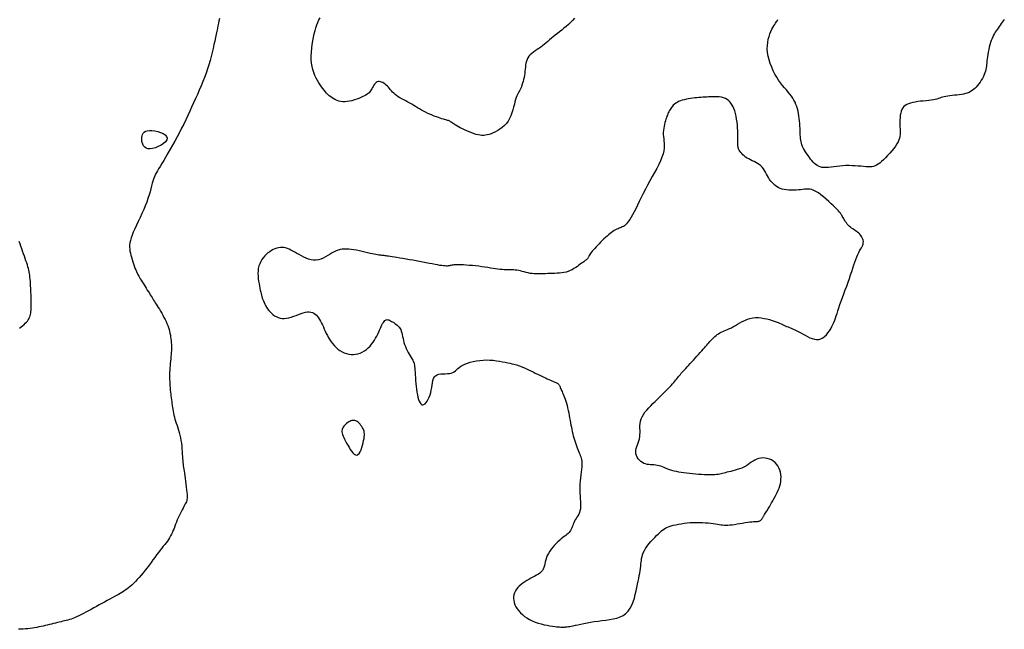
# Model space of a CAD drawing. Header units: millimetres. Extents: x 32690613 to 32693367, y 5343692 to 5344708.
# Tile 959 of 1009: x 32693165 to 32693195, y 5344569 to 5344587. Entities that reach past the tile are written whole.
import ezdxf

# ---------------------------------------------------------------- set-up
doc = ezdxf.new("R2010")
doc.units = ezdxf.units.MM
doc.header["$LTSCALE"] = 20
doc.layers.add('02-DGM_HL_491.00', color=62, linetype='Continuous')

msp = doc.modelspace()

# ---------------------------------------------------------------- linework, layer by layer
at = {"layer": '02-DGM_HL_491.00', "elevation": 491, "flags": 128}
for points in [[(32693171.102, 5344587.02), (32693171.088, 5344586.952), (32693171.073, 5344586.88), (32693171.057, 5344586.803), (32693171.04, 5344586.722), (32693171.022, 5344586.636), (32693171.003, 5344586.544), (32693170.982, 5344586.446), (32693170.961, 5344586.342), (32693170.937, 5344586.233), (32693170.912, 5344586.118), (32693170.884, 5344586), (32693170.854, 5344585.879), (32693170.821, 5344585.755), (32693170.784, 5344585.629), (32693170.744, 5344585.503), (32693170.7, 5344585.376), (32693170.653, 5344585.249), (32693170.603, 5344585.122), (32693170.55, 5344584.995), (32693170.496, 5344584.867), (32693170.44, 5344584.74), (32693170.383, 5344584.613), (32693170.325, 5344584.485), (32693170.268, 5344584.358), (32693170.21, 5344584.231), (32693170.151, 5344584.103), (32693170.091, 5344583.976), (32693170.031, 5344583.848), (32693169.968, 5344583.721), (32693169.904, 5344583.593), (32693169.837, 5344583.466), (32693169.768, 5344583.338), (32693169.697, 5344583.212), (32693169.627, 5344583.089), (32693169.558, 5344582.971), (32693169.492, 5344582.859), (32693169.429, 5344582.755), (32693169.372, 5344582.661), (32693169.321, 5344582.578), (32693169.278, 5344582.507), (32693169.241, 5344582.446), (32693169.21, 5344582.393), (32693169.184, 5344582.343), (32693169.162, 5344582.296), (32693169.142, 5344582.247), (32693169.123, 5344582.195), (32693169.105, 5344582.136), (32693169.086, 5344582.068), (32693169.066, 5344581.992), (32693169.044, 5344581.907), (32693169.019, 5344581.816), (32693168.99, 5344581.718), (32693168.958, 5344581.614), (32693168.921, 5344581.506), (32693168.878, 5344581.393), (32693168.83, 5344581.277), (32693168.777, 5344581.16), (32693168.722, 5344581.042), (32693168.667, 5344580.926), (32693168.613, 5344580.813), (32693168.563, 5344580.705), (32693168.517, 5344580.604), (32693168.479, 5344580.51), (32693168.449, 5344580.426), (32693168.428, 5344580.35), (32693168.414, 5344580.28), (32693168.406, 5344580.216), (32693168.405, 5344580.154), (32693168.409, 5344580.095), (32693168.417, 5344580.035), (32693168.428, 5344579.975), (32693168.443, 5344579.911), (32693168.46, 5344579.846), (32693168.479, 5344579.779), (32693168.499, 5344579.713), (32693168.521, 5344579.648), (32693168.543, 5344579.585), (32693168.566, 5344579.524), (32693168.589, 5344579.468), (32693168.611, 5344579.417), (32693168.633, 5344579.37), (32693168.656, 5344579.326), (32693168.678, 5344579.283), (32693168.702, 5344579.242), (32693168.727, 5344579.201), (32693168.753, 5344579.159), (32693168.78, 5344579.114), (32693168.81, 5344579.067), (32693168.841, 5344579.017), (32693168.873, 5344578.966), (32693168.905, 5344578.915), (32693168.937, 5344578.863), (32693168.969, 5344578.813), (32693168.999, 5344578.764), (32693169.028, 5344578.718), (32693169.054, 5344578.675), (32693169.08, 5344578.635), (32693169.104, 5344578.596), (32693169.128, 5344578.558), (32693169.152, 5344578.519), (32693169.178, 5344578.478), (32693169.204, 5344578.435), (32693169.233, 5344578.389), (32693169.265, 5344578.338), (32693169.299, 5344578.284), (32693169.334, 5344578.226), (32693169.369, 5344578.166), (32693169.404, 5344578.105), (32693169.438, 5344578.042), (32693169.471, 5344577.98), (32693169.5, 5344577.918), (32693169.527, 5344577.857), (32693169.55, 5344577.797), (32693169.571, 5344577.739), (32693169.589, 5344577.681), (32693169.604, 5344577.624), (32693169.617, 5344577.567), (32693169.629, 5344577.511), (32693169.638, 5344577.455), (32693169.646, 5344577.399), (32693169.652, 5344577.343), (32693169.656, 5344577.287), (32693169.659, 5344577.23), (32693169.661, 5344577.172), (32693169.661, 5344577.113), (32693169.659, 5344577.052), (32693169.656, 5344576.991), (32693169.651, 5344576.927), (32693169.646, 5344576.862), (32693169.639, 5344576.796), (32693169.633, 5344576.728), (32693169.626, 5344576.66), (32693169.619, 5344576.591), (32693169.614, 5344576.522), (32693169.61, 5344576.453), (32693169.607, 5344576.384), (32693169.605, 5344576.316), (32693169.605, 5344576.248), (32693169.606, 5344576.18), (32693169.609, 5344576.114), (32693169.612, 5344576.048), (32693169.616, 5344575.984), (32693169.621, 5344575.921), (32693169.627, 5344575.859), (32693169.633, 5344575.799), (32693169.64, 5344575.74), (32693169.647, 5344575.681), (32693169.654, 5344575.624), (32693169.662, 5344575.567), (32693169.669, 5344575.51), (32693169.677, 5344575.453), (32693169.685, 5344575.397), (32693169.694, 5344575.34), (32693169.702, 5344575.283), (32693169.712, 5344575.225), (32693169.723, 5344575.167), (32693169.736, 5344575.108), (32693169.751, 5344575.048), (32693169.768, 5344574.987), (32693169.787, 5344574.924), (32693169.808, 5344574.86), (32693169.83, 5344574.794), (32693169.853, 5344574.726), (32693169.875, 5344574.656), (32693169.896, 5344574.583), (32693169.916, 5344574.507), (32693169.933, 5344574.428), (32693169.948, 5344574.347), (32693169.96, 5344574.263), (32693169.969, 5344574.178), (32693169.977, 5344574.095), (32693169.983, 5344574.014), (32693169.988, 5344573.936), (32693169.993, 5344573.864), (32693169.997, 5344573.798), (32693170.001, 5344573.739), (32693170.006, 5344573.686), (32693170.011, 5344573.636), (32693170.016, 5344573.587), (32693170.023, 5344573.538), (32693170.03, 5344573.485), (32693170.039, 5344573.427), (32693170.049, 5344573.362), (32693170.06, 5344573.288), (32693170.072, 5344573.206), (32693170.084, 5344573.12), (32693170.096, 5344573.033), (32693170.108, 5344572.946), (32693170.118, 5344572.863), (32693170.125, 5344572.787), (32693170.131, 5344572.719), (32693170.133, 5344572.662), (32693170.132, 5344572.614), (32693170.128, 5344572.574), (32693170.121, 5344572.539), (32693170.11, 5344572.506), (32693170.096, 5344572.474), (32693170.079, 5344572.441), (32693170.059, 5344572.403), (32693170.036, 5344572.361), (32693170.01, 5344572.312), (32693169.982, 5344572.26), (32693169.952, 5344572.204), (32693169.923, 5344572.145), (32693169.893, 5344572.083), (32693169.864, 5344572.02), (32693169.836, 5344571.957), (32693169.81, 5344571.893), (32693169.786, 5344571.83), (32693169.763, 5344571.768), (32693169.74, 5344571.706), (32693169.716, 5344571.646), (32693169.692, 5344571.588), (32693169.666, 5344571.531), (32693169.638, 5344571.476), (32693169.608, 5344571.424), (32693169.574, 5344571.374), (32693169.539, 5344571.324), (32693169.5, 5344571.273), (32693169.459, 5344571.221), (32693169.416, 5344571.167), (32693169.37, 5344571.109), (32693169.321, 5344571.047), (32693169.271, 5344570.98), (32693169.218, 5344570.909), (32693169.163, 5344570.834), (32693169.107, 5344570.757), (32693169.049, 5344570.679), (32693168.991, 5344570.6), (32693168.932, 5344570.522), (32693168.872, 5344570.446), (32693168.813, 5344570.372), (32693168.753, 5344570.301), (32693168.694, 5344570.233), (32693168.636, 5344570.169), (32693168.579, 5344570.109), (32693168.524, 5344570.053), (32693168.47, 5344570.002), (32693168.419, 5344569.955), (32693168.369, 5344569.914), (32693168.321, 5344569.877), (32693168.274, 5344569.844), (32693168.226, 5344569.812), (32693168.177, 5344569.782), (32693168.126, 5344569.752), (32693168.071, 5344569.722), (32693168.012, 5344569.689), (32693167.949, 5344569.654), (32693167.88, 5344569.617), (32693167.808, 5344569.577), (32693167.733, 5344569.536), (32693167.656, 5344569.493), (32693167.576, 5344569.45), (32693167.495, 5344569.405), (32693167.413, 5344569.36), (32693167.332, 5344569.315), (32693167.251, 5344569.271), (32693167.171, 5344569.228), (32693167.094, 5344569.186), (32693167.018, 5344569.147), (32693166.946, 5344569.111), (32693166.878, 5344569.077), (32693166.814, 5344569.048), (32693166.755, 5344569.022), (32693166.7, 5344569.001), (32693166.648, 5344568.982), (32693166.598, 5344568.966), (32693166.55, 5344568.952), (32693166.502, 5344568.939), (32693166.453, 5344568.927), (32693166.402, 5344568.915), (32693166.349, 5344568.902), (32693166.294, 5344568.889), (32693166.237, 5344568.875), (32693166.179, 5344568.861), (32693166.119, 5344568.846), (32693166.058, 5344568.832), (32693165.996, 5344568.817), (32693165.934, 5344568.802), (32693165.872, 5344568.787), (32693165.81, 5344568.772), (32693165.747, 5344568.758), (32693165.684, 5344568.744), (32693165.62, 5344568.731), (32693165.555, 5344568.719), (32693165.489, 5344568.708), (32693165.421, 5344568.699), (32693165.352, 5344568.69), (32693165.282, 5344568.684), (32693165.211, 5344568.679), (32693165.141, 5344568.675), (32693165.071, 5344568.673)], [(32693181.767, 5344587.026), (32693181.707, 5344586.962), (32693181.645, 5344586.899), (32693181.58, 5344586.839), (32693181.514, 5344586.782), (32693181.447, 5344586.726), (32693181.38, 5344586.672), (32693181.314, 5344586.62), (32693181.249, 5344586.569), (32693181.187, 5344586.519), (32693181.128, 5344586.471), (32693181.072, 5344586.423), (32693181.017, 5344586.376), (32693180.963, 5344586.33), (32693180.911, 5344586.286), (32693180.858, 5344586.243), (32693180.805, 5344586.201), (32693180.751, 5344586.16), (32693180.696, 5344586.121), (32693180.64, 5344586.083), (32693180.585, 5344586.045), (32693180.532, 5344586.007), (32693180.482, 5344585.968), (32693180.437, 5344585.926), (32693180.397, 5344585.883), (32693180.363, 5344585.837), (32693180.338, 5344585.787), (32693180.319, 5344585.734), (32693180.305, 5344585.678), (32693180.295, 5344585.62), (32693180.288, 5344585.561), (32693180.283, 5344585.499), (32693180.277, 5344585.437), (32693180.27, 5344585.374), (32693180.261, 5344585.312), (32693180.25, 5344585.249), (32693180.236, 5344585.188), (32693180.221, 5344585.129), (32693180.204, 5344585.073), (32693180.186, 5344585.019), (32693180.168, 5344584.97), (32693180.149, 5344584.925), (32693180.13, 5344584.885), (32693180.11, 5344584.848), (32693180.091, 5344584.812), (32693180.071, 5344584.776), (32693180.052, 5344584.737), (32693180.033, 5344584.694), (32693180.014, 5344584.644), (32693179.995, 5344584.585), (32693179.977, 5344584.517), (32693179.958, 5344584.441), (32693179.937, 5344584.359), (32693179.914, 5344584.273), (32693179.886, 5344584.185), (32693179.854, 5344584.099), (32693179.816, 5344584.015), (32693179.77, 5344583.937), (32693179.717, 5344583.866), (32693179.658, 5344583.802), (32693179.594, 5344583.745), (32693179.526, 5344583.695), (32693179.457, 5344583.651), (32693179.388, 5344583.613), (32693179.321, 5344583.582), (32693179.257, 5344583.556), (32693179.198, 5344583.535), (32693179.142, 5344583.52), (32693179.089, 5344583.51), (32693179.037, 5344583.505), (32693178.984, 5344583.506), (32693178.931, 5344583.512), (32693178.874, 5344583.522), (32693178.813, 5344583.538), (32693178.747, 5344583.559), (32693178.678, 5344583.584), (32693178.606, 5344583.612), (32693178.534, 5344583.642), (32693178.464, 5344583.674), (32693178.396, 5344583.706), (32693178.333, 5344583.737), (32693178.276, 5344583.768), (32693178.226, 5344583.796), (32693178.184, 5344583.821), (32693178.147, 5344583.845), (32693178.116, 5344583.866), (32693178.088, 5344583.885), (32693178.063, 5344583.902), (32693178.041, 5344583.917), (32693178.019, 5344583.93), (32693177.998, 5344583.941), (32693177.976, 5344583.95), (32693177.952, 5344583.958), (32693177.926, 5344583.966), (32693177.897, 5344583.975), (32693177.864, 5344583.984), (32693177.826, 5344583.995), (32693177.782, 5344584.009), (32693177.732, 5344584.025), (32693177.677, 5344584.043), (32693177.618, 5344584.064), (32693177.555, 5344584.088), (32693177.49, 5344584.113), (32693177.424, 5344584.141), (32693177.359, 5344584.17), (32693177.294, 5344584.201), (32693177.231, 5344584.234), (32693177.17, 5344584.268), (32693177.111, 5344584.302), (32693177.052, 5344584.338), (32693176.994, 5344584.373), (32693176.936, 5344584.408), (32693176.877, 5344584.443), (32693176.819, 5344584.477), (32693176.759, 5344584.51), (32693176.699, 5344584.542), (32693176.639, 5344584.574), (32693176.581, 5344584.605), (32693176.524, 5344584.637), (32693176.471, 5344584.669), (32693176.421, 5344584.702), (32693176.376, 5344584.736), (32693176.335, 5344584.771), (32693176.298, 5344584.808), (32693176.265, 5344584.845), (32693176.234, 5344584.881), (32693176.205, 5344584.918), (32693176.176, 5344584.953), (32693176.146, 5344584.986), (32693176.114, 5344585.017), (32693176.081, 5344585.046), (32693176.045, 5344585.071), (32693176.009, 5344585.092), (32693175.972, 5344585.109), (32693175.936, 5344585.12), (32693175.901, 5344585.125), (32693175.867, 5344585.123), (32693175.837, 5344585.114), (32693175.809, 5344585.097), (32693175.784, 5344585.073), (32693175.761, 5344585.045), (32693175.74, 5344585.012), (32693175.721, 5344584.977), (32693175.701, 5344584.942), (32693175.683, 5344584.906), (32693175.663, 5344584.873), (32693175.643, 5344584.842), (32693175.621, 5344584.814), (32693175.597, 5344584.789), (32693175.569, 5344584.765), (32693175.537, 5344584.741), (32693175.501, 5344584.718), (32693175.458, 5344584.695), (32693175.409, 5344584.671), (32693175.353, 5344584.645), (32693175.291, 5344584.619), (32693175.224, 5344584.594), (32693175.155, 5344584.571), (32693175.083, 5344584.55), (32693175.011, 5344584.533), (32693174.94, 5344584.521), (32693174.872, 5344584.515), (32693174.807, 5344584.516), (32693174.746, 5344584.523), (32693174.689, 5344584.536), (32693174.634, 5344584.554), (32693174.583, 5344584.577), (32693174.534, 5344584.603), (32693174.488, 5344584.633), (32693174.444, 5344584.665), (32693174.401, 5344584.699), (32693174.361, 5344584.735), (32693174.322, 5344584.774), (32693174.283, 5344584.816), (32693174.245, 5344584.862), (32693174.207, 5344584.911), (32693174.169, 5344584.965), (32693174.129, 5344585.023), (32693174.089, 5344585.087), (32693174.049, 5344585.156), (32693174.009, 5344585.23), (32693173.972, 5344585.309), (32693173.939, 5344585.394), (32693173.91, 5344585.484), (32693173.886, 5344585.579), (32693173.87, 5344585.68), (32693173.862, 5344585.787), (32693173.86, 5344585.897), (32693173.865, 5344586.01), (32693173.876, 5344586.123), (32693173.89, 5344586.236), (32693173.909, 5344586.347), (32693173.929, 5344586.455), (32693173.952, 5344586.557), (32693173.975, 5344586.653), (32693174, 5344586.742), (32693174.027, 5344586.826), (32693174.056, 5344586.903), (32693174.088, 5344586.974), (32693174.124, 5344587.039)], [(32693194.669, 5344586.992), (32693194.637, 5344586.951), (32693194.606, 5344586.908), (32693194.574, 5344586.864), (32693194.543, 5344586.82), (32693194.512, 5344586.775), (32693194.482, 5344586.732), (32693194.453, 5344586.69), (32693194.425, 5344586.648), (32693194.398, 5344586.606), (32693194.372, 5344586.563), (32693194.347, 5344586.517), (32693194.323, 5344586.469), (32693194.3, 5344586.416), (32693194.278, 5344586.359), (32693194.257, 5344586.295), (32693194.237, 5344586.228), (32693194.219, 5344586.157), (32693194.202, 5344586.085), (32693194.187, 5344586.012), (32693194.173, 5344585.94), (32693194.162, 5344585.871), (32693194.153, 5344585.806), (32693194.146, 5344585.745), (32693194.141, 5344585.689), (32693194.136, 5344585.636), (32693194.13, 5344585.586), (32693194.124, 5344585.537), (32693194.115, 5344585.487), (32693194.102, 5344585.438), (32693194.086, 5344585.386), (32693194.065, 5344585.332), (32693194.039, 5344585.276), (32693194.009, 5344585.219), (32693193.976, 5344585.163), (32693193.941, 5344585.108), (32693193.903, 5344585.054), (32693193.864, 5344585.005), (32693193.825, 5344584.959), (32693193.784, 5344584.918), (32693193.743, 5344584.882), (32693193.701, 5344584.851), (32693193.656, 5344584.824), (32693193.609, 5344584.8), (32693193.558, 5344584.78), (32693193.503, 5344584.763), (32693193.444, 5344584.749), (32693193.379, 5344584.738), (32693193.311, 5344584.728), (32693193.241, 5344584.719), (32693193.17, 5344584.712), (32693193.1, 5344584.704), (32693193.033, 5344584.697), (32693192.97, 5344584.688), (32693192.913, 5344584.679), (32693192.862, 5344584.667), (32693192.817, 5344584.655), (32693192.775, 5344584.641), (32693192.734, 5344584.627), (32693192.692, 5344584.613), (32693192.647, 5344584.599), (32693192.596, 5344584.587), (32693192.539, 5344584.575), (32693192.472, 5344584.565), (32693192.398, 5344584.556), (32693192.319, 5344584.548), (32693192.237, 5344584.54), (32693192.154, 5344584.531), (32693192.072, 5344584.521), (32693191.993, 5344584.509), (32693191.919, 5344584.495), (32693191.852, 5344584.478), (32693191.793, 5344584.458), (32693191.74, 5344584.434), (32693191.695, 5344584.406), (32693191.655, 5344584.372), (32693191.622, 5344584.333), (32693191.595, 5344584.289), (32693191.573, 5344584.237), (32693191.557, 5344584.179), (32693191.546, 5344584.115), (32693191.539, 5344584.047), (32693191.535, 5344583.977), (32693191.534, 5344583.906), (32693191.534, 5344583.835), (32693191.536, 5344583.767), (32693191.539, 5344583.702), (32693191.541, 5344583.642), (32693191.541, 5344583.586), (32693191.539, 5344583.532), (32693191.533, 5344583.479), (32693191.522, 5344583.427), (32693191.505, 5344583.372), (32693191.479, 5344583.315), (32693191.445, 5344583.253), (32693191.401, 5344583.187), (32693191.349, 5344583.117), (32693191.291, 5344583.044), (32693191.228, 5344582.972), (32693191.164, 5344582.902), (32693191.1, 5344582.835), (32693191.037, 5344582.774), (32693190.979, 5344582.721), (32693190.927, 5344582.676), (32693190.878, 5344582.641), (32693190.833, 5344582.613), (32693190.788, 5344582.592), (32693190.742, 5344582.577), (32693190.694, 5344582.568), (32693190.641, 5344582.564), (32693190.582, 5344582.564), (32693190.516, 5344582.567), (32693190.443, 5344582.573), (32693190.363, 5344582.579), (32693190.279, 5344582.587), (32693190.191, 5344582.593), (32693190.1, 5344582.598), (32693190.007, 5344582.6), (32693189.914, 5344582.599), (32693189.82, 5344582.593), (32693189.728, 5344582.584), (32693189.638, 5344582.573), (32693189.55, 5344582.562), (32693189.467, 5344582.551), (32693189.388, 5344582.543), (32693189.315, 5344582.539), (32693189.249, 5344582.539), (32693189.19, 5344582.546), (32693189.137, 5344582.56), (32693189.09, 5344582.579), (32693189.047, 5344582.603), (32693189.006, 5344582.633), (32693188.968, 5344582.668), (32693188.931, 5344582.707), (32693188.893, 5344582.751), (32693188.854, 5344582.798), (32693188.815, 5344582.848), (32693188.776, 5344582.901), (32693188.738, 5344582.955), (32693188.701, 5344583.01), (32693188.668, 5344583.064), (32693188.638, 5344583.118), (32693188.613, 5344583.171), (32693188.592, 5344583.221), (32693188.577, 5344583.27), (32693188.565, 5344583.318), (32693188.556, 5344583.366), (32693188.55, 5344583.417), (32693188.546, 5344583.469), (32693188.543, 5344583.525), (32693188.541, 5344583.585), (32693188.538, 5344583.65), (32693188.535, 5344583.719), (32693188.531, 5344583.791), (32693188.526, 5344583.866), (32693188.52, 5344583.942), (32693188.512, 5344584.018), (32693188.502, 5344584.093), (32693188.49, 5344584.167), (32693188.476, 5344584.238), (32693188.458, 5344584.307), (32693188.438, 5344584.373), (32693188.414, 5344584.438), (32693188.386, 5344584.502), (32693188.354, 5344584.564), (32693188.317, 5344584.625), (32693188.275, 5344584.686), (32693188.229, 5344584.747), (32693188.178, 5344584.809), (32693188.124, 5344584.873), (32693188.068, 5344584.939), (32693188.01, 5344585.009), (32693187.951, 5344585.084), (32693187.893, 5344585.165), (32693187.836, 5344585.253), (32693187.782, 5344585.348), (32693187.731, 5344585.45), (32693187.684, 5344585.556), (32693187.643, 5344585.666), (32693187.608, 5344585.777), (32693187.581, 5344585.888), (32693187.562, 5344585.997), (32693187.553, 5344586.104), (32693187.554, 5344586.205), (32693187.564, 5344586.302), (32693187.581, 5344586.393), (32693187.604, 5344586.478), (32693187.632, 5344586.556), (32693187.661, 5344586.628), (32693187.692, 5344586.693), (32693187.722, 5344586.75), (32693187.75, 5344586.799), (32693187.776, 5344586.842), (32693187.8, 5344586.878), (32693187.821, 5344586.91), (32693187.84, 5344586.938), (32693187.857, 5344586.962), (32693187.872, 5344586.985)], [(32693165.097, 5344577.713), (32693165.148, 5344577.753), (32693165.194, 5344577.791), (32693165.237, 5344577.827), (32693165.275, 5344577.863), (32693165.309, 5344577.898), (32693165.339, 5344577.933), (32693165.365, 5344577.969), (32693165.386, 5344578.007), (32693165.404, 5344578.045), (32693165.418, 5344578.085), (32693165.429, 5344578.126), (32693165.438, 5344578.168), (32693165.444, 5344578.212), (32693165.449, 5344578.256), (32693165.452, 5344578.302), (32693165.454, 5344578.348), (32693165.455, 5344578.396), (32693165.455, 5344578.445), (32693165.454, 5344578.496), (32693165.453, 5344578.549), (32693165.451, 5344578.605), (32693165.449, 5344578.663), (32693165.446, 5344578.724), (32693165.444, 5344578.788), (32693165.441, 5344578.854), (32693165.438, 5344578.921), (32693165.435, 5344578.989), (32693165.431, 5344579.056), (32693165.426, 5344579.122), (32693165.421, 5344579.185), (32693165.415, 5344579.245), (32693165.408, 5344579.302), (32693165.4, 5344579.355), (32693165.391, 5344579.406), (32693165.38, 5344579.457), (32693165.367, 5344579.508), (32693165.353, 5344579.56), (32693165.336, 5344579.616), (32693165.317, 5344579.675), (32693165.295, 5344579.739), (32693165.271, 5344579.808), (32693165.246, 5344579.879), (32693165.22, 5344579.953), (32693165.193, 5344580.028), (32693165.166, 5344580.103), (32693165.141, 5344580.178), (32693165.116, 5344580.251), (32693165.093, 5344580.322)]]:
    msp.add_lwpolyline(points, dxfattribs=at)
for points in [[(32693181.631, 5344574.947), (32693181.644, 5344574.876), (32693181.657, 5344574.807), (32693181.67, 5344574.74), (32693181.683, 5344574.675), (32693181.696, 5344574.611), (32693181.711, 5344574.548), (32693181.726, 5344574.485), (32693181.743, 5344574.424), (32693181.761, 5344574.362), (32693181.78, 5344574.301), (32693181.8, 5344574.241), (32693181.82, 5344574.182), (32693181.841, 5344574.126), (32693181.862, 5344574.072), (32693181.882, 5344574.022), (32693181.902, 5344573.976), (32693181.92, 5344573.933), (32693181.937, 5344573.893), (32693181.952, 5344573.854), (32693181.965, 5344573.815), (32693181.975, 5344573.773), (32693181.982, 5344573.727), (32693181.986, 5344573.676), (32693181.985, 5344573.618), (32693181.98, 5344573.551), (32693181.972, 5344573.476), (32693181.962, 5344573.395), (32693181.951, 5344573.31), (32693181.94, 5344573.22), (32693181.93, 5344573.128), (32693181.923, 5344573.035), (32693181.92, 5344572.942), (32693181.921, 5344572.851), (32693181.925, 5344572.761), (32693181.931, 5344572.674), (32693181.938, 5344572.59), (32693181.944, 5344572.509), (32693181.947, 5344572.433), (32693181.946, 5344572.362), (32693181.94, 5344572.296), (32693181.928, 5344572.236), (32693181.911, 5344572.181), (32693181.889, 5344572.131), (32693181.864, 5344572.084), (32693181.838, 5344572.04), (32693181.812, 5344571.998), (32693181.786, 5344571.957), (32693181.763, 5344571.917), (32693181.744, 5344571.876), (32693181.727, 5344571.836), (32693181.711, 5344571.795), (32693181.697, 5344571.756), (32693181.682, 5344571.717), (32693181.666, 5344571.68), (32693181.647, 5344571.645), (32693181.625, 5344571.611), (32693181.599, 5344571.58), (32693181.57, 5344571.55), (32693181.536, 5344571.521), (32693181.499, 5344571.492), (32693181.458, 5344571.461), (32693181.414, 5344571.427), (32693181.368, 5344571.39), (32693181.319, 5344571.349), (32693181.267, 5344571.303), (32693181.215, 5344571.252), (32693181.162, 5344571.197), (32693181.111, 5344571.139), (32693181.063, 5344571.079), (32693181.019, 5344571.017), (32693180.98, 5344570.953), (32693180.947, 5344570.89), (32693180.922, 5344570.826), (32693180.903, 5344570.764), (32693180.887, 5344570.703), (32693180.874, 5344570.644), (32693180.86, 5344570.587), (32693180.844, 5344570.534), (32693180.824, 5344570.484), (32693180.798, 5344570.439), (32693180.765, 5344570.399), (32693180.724, 5344570.362), (32693180.678, 5344570.328), (32693180.627, 5344570.297), (32693180.571, 5344570.267), (32693180.513, 5344570.236), (32693180.453, 5344570.206), (32693180.392, 5344570.173), (32693180.331, 5344570.138), (32693180.271, 5344570.101), (32693180.213, 5344570.061), (32693180.158, 5344570.018), (32693180.107, 5344569.973), (32693180.061, 5344569.926), (32693180.021, 5344569.876), (32693179.988, 5344569.824), (32693179.963, 5344569.769), (32693179.946, 5344569.713), (32693179.936, 5344569.655), (32693179.935, 5344569.596), (32693179.941, 5344569.535), (32693179.955, 5344569.475), (32693179.977, 5344569.413), (32693180.007, 5344569.352), (32693180.044, 5344569.291), (32693180.089, 5344569.231), (32693180.141, 5344569.172), (32693180.2, 5344569.116), (32693180.265, 5344569.063), (32693180.337, 5344569.013), (32693180.414, 5344568.967), (32693180.496, 5344568.926), (32693180.583, 5344568.89), (32693180.673, 5344568.86), (32693180.764, 5344568.834), (32693180.855, 5344568.812), (32693180.943, 5344568.794), (32693181.026, 5344568.779), (32693181.102, 5344568.767), (32693181.17, 5344568.758), (32693181.228, 5344568.751), (32693181.276, 5344568.746), (32693181.317, 5344568.743), (32693181.351, 5344568.741), (32693181.38, 5344568.74), (32693181.405, 5344568.74), (32693181.427, 5344568.74), (32693181.448, 5344568.741), (32693181.469, 5344568.742), (32693181.492, 5344568.743), (32693181.517, 5344568.745), (32693181.545, 5344568.748), (32693181.579, 5344568.753), (32693181.62, 5344568.759), (32693181.668, 5344568.768), (32693181.725, 5344568.78), (32693181.792, 5344568.794), (32693181.868, 5344568.81), (32693181.953, 5344568.829), (32693182.045, 5344568.848), (32693182.144, 5344568.867), (32693182.248, 5344568.886), (32693182.357, 5344568.904), (32693182.47, 5344568.92), (32693182.585, 5344568.934), (32693182.701, 5344568.948), (32693182.816, 5344568.963), (32693182.928, 5344568.983), (32693183.035, 5344569.009), (32693183.136, 5344569.044), (32693183.227, 5344569.089), (32693183.309, 5344569.147), (32693183.379, 5344569.22), (32693183.437, 5344569.305), (32693183.487, 5344569.4), (32693183.528, 5344569.502), (32693183.562, 5344569.608), (32693183.59, 5344569.717), (32693183.615, 5344569.824), (32693183.637, 5344569.927), (32693183.657, 5344570.025), (32693183.676, 5344570.117), (32693183.694, 5344570.203), (32693183.71, 5344570.285), (32693183.724, 5344570.361), (32693183.736, 5344570.433), (32693183.746, 5344570.501), (32693183.754, 5344570.566), (32693183.76, 5344570.627), (32693183.765, 5344570.686), (32693183.771, 5344570.744), (32693183.779, 5344570.8), (32693183.791, 5344570.857), (32693183.807, 5344570.915), (32693183.83, 5344570.975), (32693183.861, 5344571.037), (32693183.9, 5344571.102), (32693183.947, 5344571.17), (32693183.999, 5344571.238), (32693184.055, 5344571.306), (32693184.114, 5344571.372), (32693184.172, 5344571.435), (32693184.229, 5344571.493), (32693184.283, 5344571.545), (32693184.332, 5344571.591), (32693184.377, 5344571.63), (32693184.42, 5344571.664), (32693184.464, 5344571.692), (32693184.508, 5344571.717), (32693184.555, 5344571.74), (32693184.607, 5344571.76), (32693184.666, 5344571.778), (32693184.731, 5344571.797), (32693184.804, 5344571.814), (32693184.882, 5344571.831), (32693184.965, 5344571.846), (32693185.053, 5344571.859), (32693185.143, 5344571.869), (32693185.235, 5344571.878), (32693185.329, 5344571.883), (32693185.422, 5344571.885), (32693185.515, 5344571.884), (32693185.606, 5344571.881), (32693185.694, 5344571.875), (32693185.778, 5344571.868), (32693185.857, 5344571.86), (32693185.931, 5344571.851), (32693185.997, 5344571.842), (32693186.057, 5344571.832), (32693186.11, 5344571.823), (32693186.16, 5344571.816), (32693186.208, 5344571.809), (32693186.257, 5344571.805), (32693186.307, 5344571.803), (32693186.363, 5344571.803), (32693186.424, 5344571.807), (32693186.493, 5344571.814), (32693186.569, 5344571.825), (32693186.649, 5344571.837), (32693186.73, 5344571.85), (32693186.811, 5344571.864), (32693186.889, 5344571.877), (32693186.963, 5344571.888), (32693187.029, 5344571.897), (32693187.087, 5344571.904), (32693187.137, 5344571.907), (32693187.179, 5344571.909), (32693187.214, 5344571.911), (32693187.245, 5344571.912), (32693187.27, 5344571.913), (32693187.292, 5344571.917), (32693187.312, 5344571.922), (32693187.33, 5344571.931), (32693187.346, 5344571.942), (32693187.361, 5344571.955), (32693187.374, 5344571.97), (32693187.386, 5344571.985), (32693187.398, 5344572.002), (32693187.409, 5344572.019), (32693187.419, 5344572.035), (32693187.428, 5344572.051), (32693187.438, 5344572.067), (32693187.448, 5344572.083), (32693187.46, 5344572.102), (32693187.473, 5344572.124), (32693187.489, 5344572.149), (32693187.507, 5344572.179), (32693187.528, 5344572.214), (32693187.554, 5344572.256), (32693187.582, 5344572.303), (32693187.614, 5344572.355), (32693187.647, 5344572.411), (32693187.681, 5344572.47), (32693187.717, 5344572.531), (32693187.752, 5344572.594), (32693187.786, 5344572.658), (32693187.82, 5344572.722), (32693187.851, 5344572.786), (32693187.88, 5344572.85), (32693187.905, 5344572.915), (32693187.927, 5344572.98), (32693187.944, 5344573.047), (32693187.957, 5344573.114), (32693187.963, 5344573.182), (32693187.964, 5344573.252), (32693187.958, 5344573.321), (32693187.945, 5344573.39), (32693187.926, 5344573.457), (32693187.901, 5344573.521), (32693187.869, 5344573.581), (32693187.83, 5344573.635), (32693187.785, 5344573.684), (32693187.733, 5344573.725), (32693187.676, 5344573.759), (32693187.615, 5344573.786), (32693187.551, 5344573.804), (32693187.485, 5344573.816), (32693187.419, 5344573.819), (32693187.355, 5344573.815), (32693187.293, 5344573.802), (32693187.234, 5344573.782), (32693187.178, 5344573.755), (32693187.124, 5344573.724), (32693187.071, 5344573.689), (32693187.018, 5344573.652), (32693186.964, 5344573.614), (32693186.908, 5344573.578), (32693186.848, 5344573.545), (32693186.785, 5344573.515), (32693186.719, 5344573.49), (32693186.652, 5344573.468), (32693186.585, 5344573.448), (32693186.519, 5344573.431), (32693186.455, 5344573.416), (32693186.396, 5344573.402), (32693186.341, 5344573.389), (32693186.293, 5344573.376), (32693186.25, 5344573.364), (32693186.209, 5344573.352), (32693186.169, 5344573.342), (32693186.127, 5344573.332), (32693186.082, 5344573.325), (32693186.031, 5344573.319), (32693185.973, 5344573.314), (32693185.906, 5344573.312), (32693185.832, 5344573.312), (32693185.75, 5344573.313), (32693185.664, 5344573.316), (32693185.575, 5344573.321), (32693185.484, 5344573.326), (32693185.392, 5344573.333), (32693185.302, 5344573.341), (32693185.215, 5344573.349), (32693185.131, 5344573.359), (32693185.049, 5344573.369), (32693184.971, 5344573.381), (32693184.896, 5344573.394), (32693184.824, 5344573.409), (32693184.755, 5344573.425), (32693184.69, 5344573.444), (32693184.629, 5344573.464), (32693184.57, 5344573.486), (32693184.514, 5344573.508), (32693184.46, 5344573.53), (32693184.407, 5344573.551), (32693184.356, 5344573.569), (32693184.305, 5344573.585), (32693184.254, 5344573.597), (32693184.202, 5344573.605), (32693184.15, 5344573.609), (32693184.099, 5344573.612), (32693184.047, 5344573.615), (32693183.996, 5344573.619), (32693183.945, 5344573.627), (32693183.896, 5344573.639), (32693183.848, 5344573.657), (32693183.801, 5344573.682), (32693183.756, 5344573.714), (32693183.715, 5344573.752), (32693183.679, 5344573.794), (32693183.649, 5344573.841), (32693183.625, 5344573.891), (32693183.609, 5344573.943), (32693183.602, 5344573.996), (32693183.605, 5344574.05), (32693183.615, 5344574.104), (32693183.631, 5344574.159), (32693183.651, 5344574.215), (32693183.672, 5344574.272), (32693183.693, 5344574.331), (32693183.711, 5344574.391), (32693183.724, 5344574.453), (32693183.73, 5344574.517), (32693183.732, 5344574.583), (32693183.731, 5344574.649), (32693183.73, 5344574.717), (32693183.73, 5344574.785), (32693183.734, 5344574.854), (32693183.745, 5344574.923), (32693183.764, 5344574.991), (32693183.794, 5344575.059), (32693183.832, 5344575.126), (32693183.879, 5344575.192), (32693183.932, 5344575.258), (32693183.991, 5344575.324), (32693184.054, 5344575.389), (32693184.119, 5344575.455), (32693184.186, 5344575.52), (32693184.253, 5344575.585), (32693184.319, 5344575.649), (32693184.384, 5344575.713), (32693184.446, 5344575.775), (32693184.506, 5344575.835), (32693184.563, 5344575.892), (32693184.615, 5344575.946), (32693184.663, 5344575.997), (32693184.705, 5344576.044), (32693184.743, 5344576.087), (32693184.777, 5344576.127), (32693184.807, 5344576.164), (32693184.836, 5344576.2), (32693184.863, 5344576.234), (32693184.889, 5344576.266), (32693184.915, 5344576.299), (32693184.942, 5344576.331), (32693184.97, 5344576.364), (32693185, 5344576.398), (32693185.032, 5344576.434), (32693185.066, 5344576.471), (32693185.103, 5344576.511), (32693185.143, 5344576.555), (32693185.186, 5344576.601), (32693185.233, 5344576.652), (32693185.282, 5344576.705), (32693185.334, 5344576.761), (32693185.386, 5344576.818), (32693185.438, 5344576.875), (32693185.489, 5344576.931), (32693185.537, 5344576.985), (32693185.583, 5344577.037), (32693185.625, 5344577.084), (32693185.664, 5344577.129), (32693185.699, 5344577.17), (32693185.733, 5344577.209), (32693185.764, 5344577.246), (32693185.795, 5344577.281), (32693185.825, 5344577.315), (32693185.855, 5344577.347), (32693185.885, 5344577.38), (32693185.916, 5344577.411), (32693185.948, 5344577.442), (32693185.981, 5344577.471), (32693186.016, 5344577.499), (32693186.052, 5344577.526), (32693186.089, 5344577.552), (32693186.129, 5344577.575), (32693186.171, 5344577.597), (32693186.215, 5344577.617), (32693186.262, 5344577.637), (32693186.311, 5344577.658), (32693186.362, 5344577.68), (32693186.417, 5344577.704), (32693186.474, 5344577.732), (32693186.533, 5344577.763), (32693186.596, 5344577.799), (32693186.662, 5344577.838), (32693186.73, 5344577.877), (32693186.801, 5344577.916), (32693186.876, 5344577.953), (32693186.953, 5344577.985), (32693187.033, 5344578.01), (32693187.115, 5344578.028), (32693187.2, 5344578.036), (32693187.287, 5344578.035), (32693187.373, 5344578.027), (32693187.459, 5344578.013), (32693187.541, 5344577.995), (32693187.62, 5344577.974), (32693187.694, 5344577.951), (32693187.761, 5344577.928), (32693187.821, 5344577.906), (32693187.874, 5344577.885), (32693187.922, 5344577.865), (32693187.966, 5344577.846), (32693188.008, 5344577.827), (32693188.048, 5344577.809), (32693188.089, 5344577.79), (32693188.131, 5344577.772), (32693188.175, 5344577.753), (32693188.222, 5344577.734), (32693188.272, 5344577.714), (32693188.325, 5344577.691), (32693188.38, 5344577.667), (32693188.438, 5344577.641), (32693188.498, 5344577.611), (32693188.561, 5344577.578), (32693188.626, 5344577.541), (32693188.693, 5344577.503), (32693188.761, 5344577.466), (32693188.829, 5344577.432), (32693188.898, 5344577.404), (32693188.965, 5344577.383), (32693189.032, 5344577.374), (32693189.096, 5344577.377), (32693189.158, 5344577.395), (32693189.217, 5344577.425), (32693189.272, 5344577.467), (32693189.325, 5344577.518), (32693189.373, 5344577.575), (32693189.418, 5344577.637), (32693189.458, 5344577.701), (32693189.494, 5344577.766), (32693189.525, 5344577.829), (32693189.552, 5344577.891), (32693189.577, 5344577.955), (32693189.6, 5344578.02), (32693189.623, 5344578.089), (32693189.647, 5344578.163), (32693189.673, 5344578.242), (32693189.702, 5344578.33), (32693189.735, 5344578.426), (32693189.772, 5344578.529), (32693189.811, 5344578.637), (32693189.852, 5344578.75), (32693189.894, 5344578.865), (32693189.936, 5344578.981), (32693189.977, 5344579.096), (32693190.016, 5344579.209), (32693190.053, 5344579.317), (32693190.088, 5344579.422), (32693190.121, 5344579.521), (32693190.152, 5344579.615), (32693190.182, 5344579.703), (32693190.211, 5344579.785), (32693190.24, 5344579.86), (32693190.268, 5344579.927), (32693190.297, 5344579.987), (32693190.325, 5344580.04), (32693190.352, 5344580.088), (32693190.377, 5344580.131), (32693190.398, 5344580.171), (32693190.416, 5344580.209), (32693190.428, 5344580.245), (32693190.435, 5344580.281), (32693190.436, 5344580.318), (32693190.43, 5344580.356), (32693190.419, 5344580.394), (32693190.403, 5344580.431), (32693190.383, 5344580.468), (32693190.358, 5344580.503), (32693190.33, 5344580.537), (32693190.299, 5344580.568), (32693190.265, 5344580.597), (32693190.23, 5344580.623), (32693190.193, 5344580.649), (32693190.156, 5344580.673), (32693190.118, 5344580.698), (32693190.082, 5344580.724), (32693190.046, 5344580.75), (32693190.013, 5344580.779), (32693189.981, 5344580.81), (32693189.953, 5344580.844), (32693189.926, 5344580.878), (32693189.901, 5344580.914), (32693189.879, 5344580.949), (32693189.858, 5344580.984), (32693189.839, 5344581.018), (32693189.821, 5344581.05), (32693189.805, 5344581.079), (32693189.789, 5344581.108), (32693189.77, 5344581.136), (32693189.749, 5344581.167), (32693189.723, 5344581.2), (32693189.691, 5344581.238), (32693189.651, 5344581.282), (32693189.602, 5344581.333), (32693189.543, 5344581.392), (32693189.475, 5344581.457), (32693189.401, 5344581.526), (32693189.322, 5344581.595), (32693189.242, 5344581.662), (32693189.162, 5344581.724), (32693189.085, 5344581.779), (32693189.013, 5344581.824), (32693188.947, 5344581.857), (32693188.886, 5344581.879), (32693188.83, 5344581.891), (32693188.775, 5344581.896), (32693188.722, 5344581.896), (32693188.668, 5344581.891), (32693188.612, 5344581.884), (32693188.552, 5344581.876), (32693188.487, 5344581.869), (32693188.419, 5344581.863), (32693188.347, 5344581.86), (32693188.275, 5344581.86), (32693188.202, 5344581.862), (32693188.13, 5344581.869), (32693188.061, 5344581.88), (32693187.995, 5344581.896), (32693187.934, 5344581.917), (32693187.878, 5344581.943), (32693187.827, 5344581.973), (32693187.779, 5344582.009), (32693187.735, 5344582.048), (32693187.694, 5344582.091), (32693187.657, 5344582.137), (32693187.623, 5344582.187), (32693187.59, 5344582.239), (32693187.56, 5344582.292), (32693187.53, 5344582.347), (32693187.5, 5344582.401), (32693187.468, 5344582.454), (32693187.434, 5344582.504), (32693187.397, 5344582.551), (32693187.356, 5344582.593), (32693187.311, 5344582.631), (32693187.261, 5344582.664), (32693187.209, 5344582.694), (32693187.155, 5344582.721), (32693187.101, 5344582.747), (32693187.046, 5344582.773), (32693186.994, 5344582.799), (32693186.944, 5344582.827), (32693186.898, 5344582.858), (32693186.856, 5344582.891), (32693186.818, 5344582.925), (32693186.784, 5344582.961), (32693186.754, 5344582.997), (32693186.729, 5344583.032), (32693186.708, 5344583.067), (32693186.692, 5344583.101), (32693186.68, 5344583.133), (32693186.673, 5344583.165), (32693186.668, 5344583.197), (32693186.667, 5344583.232), (32693186.667, 5344583.271), (32693186.668, 5344583.314), (32693186.67, 5344583.365), (32693186.671, 5344583.423), (32693186.671, 5344583.49), (32693186.669, 5344583.564), (32693186.666, 5344583.645), (32693186.661, 5344583.73), (32693186.654, 5344583.818), (32693186.644, 5344583.908), (32693186.631, 5344583.996), (32693186.615, 5344584.083), (32693186.596, 5344584.166), (32693186.573, 5344584.245), (32693186.546, 5344584.319), (32693186.515, 5344584.386), (32693186.48, 5344584.448), (32693186.441, 5344584.502), (32693186.397, 5344584.549), (32693186.348, 5344584.587), (32693186.294, 5344584.617), (32693186.236, 5344584.638), (32693186.175, 5344584.653), (32693186.112, 5344584.661), (32693186.047, 5344584.666), (32693185.982, 5344584.667), (32693185.917, 5344584.666), (32693185.854, 5344584.663), (32693185.792, 5344584.661), (32693185.733, 5344584.658), (32693185.674, 5344584.656), (32693185.616, 5344584.652), (32693185.558, 5344584.649), (32693185.499, 5344584.644), (32693185.44, 5344584.639), (32693185.379, 5344584.633), (32693185.315, 5344584.625), (32693185.251, 5344584.616), (32693185.186, 5344584.606), (32693185.122, 5344584.593), (32693185.059, 5344584.579), (32693184.999, 5344584.562), (32693184.943, 5344584.544), (32693184.891, 5344584.522), (32693184.844, 5344584.498), (32693184.802, 5344584.471), (32693184.765, 5344584.442), (32693184.731, 5344584.412), (32693184.702, 5344584.381), (32693184.676, 5344584.349), (32693184.652, 5344584.316), (32693184.632, 5344584.284), (32693184.613, 5344584.252), (32693184.596, 5344584.22), (32693184.581, 5344584.188), (32693184.566, 5344584.154), (32693184.552, 5344584.118), (32693184.539, 5344584.08), (32693184.525, 5344584.039), (32693184.51, 5344583.995), (32693184.495, 5344583.946), (32693184.48, 5344583.894), (32693184.466, 5344583.839), (32693184.452, 5344583.781), (32693184.441, 5344583.721), (32693184.433, 5344583.66), (32693184.429, 5344583.598), (32693184.429, 5344583.535), (32693184.433, 5344583.473), (32693184.441, 5344583.409), (32693184.449, 5344583.344), (32693184.456, 5344583.276), (32693184.459, 5344583.203), (32693184.456, 5344583.126), (32693184.445, 5344583.042), (32693184.424, 5344582.951), (32693184.39, 5344582.852), (32693184.346, 5344582.746), (32693184.292, 5344582.634), (32693184.232, 5344582.516), (32693184.167, 5344582.395), (32693184.098, 5344582.27), (32693184.029, 5344582.143), (32693183.96, 5344582.016), (32693183.893, 5344581.888), (32693183.829, 5344581.763), (32693183.768, 5344581.64), (32693183.71, 5344581.521), (32693183.655, 5344581.409), (32693183.603, 5344581.304), (32693183.554, 5344581.208), (32693183.508, 5344581.123), (32693183.466, 5344581.048), (32693183.427, 5344580.985), (32693183.39, 5344580.932), (32693183.356, 5344580.887), (32693183.323, 5344580.85), (32693183.291, 5344580.819), (32693183.26, 5344580.795), (32693183.23, 5344580.774), (32693183.199, 5344580.758), (32693183.168, 5344580.743), (32693183.136, 5344580.731), (32693183.104, 5344580.718), (32693183.07, 5344580.706), (32693183.035, 5344580.691), (32693182.998, 5344580.673), (32693182.959, 5344580.652), (32693182.919, 5344580.626), (32693182.876, 5344580.596), (32693182.832, 5344580.562), (32693182.786, 5344580.525), (32693182.74, 5344580.484), (32693182.692, 5344580.441), (32693182.644, 5344580.396), (32693182.596, 5344580.349), (32693182.548, 5344580.301), (32693182.501, 5344580.253), (32693182.455, 5344580.205), (32693182.411, 5344580.158), (32693182.37, 5344580.112), (32693182.332, 5344580.068), (32693182.298, 5344580.027), (32693182.269, 5344579.989), (32693182.245, 5344579.956), (32693182.225, 5344579.926), (32693182.209, 5344579.899), (32693182.196, 5344579.875), (32693182.185, 5344579.854), (32693182.174, 5344579.836), (32693182.164, 5344579.819), (32693182.153, 5344579.804), (32693182.14, 5344579.79), (32693182.125, 5344579.777), (32693182.108, 5344579.763), (32693182.088, 5344579.749), (32693182.065, 5344579.733), (32693182.039, 5344579.715), (32693182.009, 5344579.694), (32693181.975, 5344579.669), (32693181.937, 5344579.64), (32693181.895, 5344579.608), (32693181.849, 5344579.574), (32693181.8, 5344579.539), (32693181.747, 5344579.505), (32693181.692, 5344579.473), (32693181.634, 5344579.445), (32693181.573, 5344579.42), (32693181.51, 5344579.402), (32693181.446, 5344579.388), (32693181.379, 5344579.378), (32693181.312, 5344579.371), (32693181.243, 5344579.367), (32693181.174, 5344579.364), (32693181.104, 5344579.362), (32693181.033, 5344579.359), (32693180.963, 5344579.356), (32693180.893, 5344579.352), (32693180.824, 5344579.349), (32693180.755, 5344579.346), (32693180.687, 5344579.345), (32693180.621, 5344579.345), (32693180.555, 5344579.348), (32693180.492, 5344579.355), (32693180.43, 5344579.364), (32693180.369, 5344579.377), (32693180.311, 5344579.391), (32693180.253, 5344579.406), (32693180.197, 5344579.421), (32693180.142, 5344579.436), (32693180.088, 5344579.448), (32693180.035, 5344579.458), (32693179.983, 5344579.464), (32693179.931, 5344579.468), (32693179.878, 5344579.469), (32693179.825, 5344579.47), (32693179.77, 5344579.47), (32693179.714, 5344579.47), (32693179.656, 5344579.471), (32693179.595, 5344579.475), (32693179.53, 5344579.481), (32693179.462, 5344579.489), (32693179.391, 5344579.499), (32693179.317, 5344579.511), (32693179.238, 5344579.523), (32693179.157, 5344579.536), (32693179.071, 5344579.55), (32693178.981, 5344579.562), (32693178.888, 5344579.575), (32693178.792, 5344579.586), (32693178.697, 5344579.596), (32693178.603, 5344579.604), (32693178.513, 5344579.611), (32693178.428, 5344579.617), (32693178.351, 5344579.62), (32693178.283, 5344579.622), (32693178.226, 5344579.622), (32693178.178, 5344579.62), (32693178.139, 5344579.616), (32693178.106, 5344579.612), (32693178.079, 5344579.607), (32693178.055, 5344579.601), (32693178.034, 5344579.596), (32693178.013, 5344579.591), (32693177.991, 5344579.587), (32693177.967, 5344579.585), (32693177.94, 5344579.583), (32693177.909, 5344579.583), (32693177.872, 5344579.585), (32693177.83, 5344579.589), (32693177.78, 5344579.595), (32693177.721, 5344579.604), (32693177.654, 5344579.615), (32693177.578, 5344579.629), (32693177.495, 5344579.645), (32693177.406, 5344579.662), (32693177.311, 5344579.68), (32693177.213, 5344579.699), (32693177.113, 5344579.718), (32693177.01, 5344579.737), (32693176.907, 5344579.756), (32693176.805, 5344579.774), (32693176.705, 5344579.791), (32693176.609, 5344579.807), (32693176.518, 5344579.822), (32693176.433, 5344579.836), (32693176.356, 5344579.848), (32693176.288, 5344579.859), (32693176.23, 5344579.868), (32693176.181, 5344579.876), (32693176.14, 5344579.883), (32693176.105, 5344579.888), (32693176.075, 5344579.892), (32693176.048, 5344579.896), (32693176.023, 5344579.899), (32693175.999, 5344579.902), (32693175.974, 5344579.904), (32693175.947, 5344579.907), (32693175.918, 5344579.91), (32693175.884, 5344579.914), (32693175.846, 5344579.92), (32693175.801, 5344579.928), (32693175.75, 5344579.937), (32693175.692, 5344579.95), (32693175.624, 5344579.965), (32693175.55, 5344579.983), (32693175.471, 5344580.001), (32693175.388, 5344580.02), (32693175.304, 5344580.039), (32693175.219, 5344580.056), (32693175.137, 5344580.071), (32693175.059, 5344580.083), (32693174.986, 5344580.091), (32693174.917, 5344580.094), (32693174.852, 5344580.093), (32693174.79, 5344580.088), (32693174.73, 5344580.076), (32693174.671, 5344580.06), (32693174.611, 5344580.038), (32693174.551, 5344580.01), (32693174.488, 5344579.976), (32693174.424, 5344579.938), (32693174.358, 5344579.898), (32693174.291, 5344579.86), (32693174.221, 5344579.824), (32693174.151, 5344579.794), (32693174.079, 5344579.773), (32693174.005, 5344579.761), (32693173.931, 5344579.761), (32693173.856, 5344579.773), (32693173.78, 5344579.793), (32693173.706, 5344579.82), (32693173.633, 5344579.853), (32693173.562, 5344579.889), (32693173.493, 5344579.926), (32693173.427, 5344579.964), (32693173.365, 5344579.999), (32693173.306, 5344580.032), (32693173.249, 5344580.062), (32693173.195, 5344580.087), (32693173.142, 5344580.109), (32693173.089, 5344580.126), (32693173.037, 5344580.137), (32693172.985, 5344580.142), (32693172.932, 5344580.142), (32693172.879, 5344580.135), (32693172.825, 5344580.122), (32693172.771, 5344580.103), (32693172.717, 5344580.079), (32693172.664, 5344580.049), (32693172.612, 5344580.015), (32693172.561, 5344579.976), (32693172.511, 5344579.933), (32693172.464, 5344579.886), (32693172.419, 5344579.834), (32693172.379, 5344579.778), (32693172.342, 5344579.718), (32693172.312, 5344579.654), (32693172.288, 5344579.586), (32693172.27, 5344579.514), (32693172.261, 5344579.439), (32693172.258, 5344579.361), (32693172.261, 5344579.282), (32693172.268, 5344579.204), (32693172.278, 5344579.126), (32693172.291, 5344579.052), (32693172.305, 5344578.981), (32693172.318, 5344578.916), (32693172.33, 5344578.857), (32693172.342, 5344578.804), (32693172.353, 5344578.755), (32693172.364, 5344578.709), (32693172.376, 5344578.666), (32693172.389, 5344578.623), (32693172.404, 5344578.58), (32693172.421, 5344578.536), (32693172.442, 5344578.49), (32693172.464, 5344578.443), (32693172.49, 5344578.394), (32693172.519, 5344578.346), (32693172.551, 5344578.297), (32693172.586, 5344578.251), (32693172.625, 5344578.206), (32693172.666, 5344578.165), (32693172.711, 5344578.127), (32693172.759, 5344578.093), (32693172.811, 5344578.064), (32693172.866, 5344578.04), (32693172.924, 5344578.023), (32693172.985, 5344578.013), (32693173.049, 5344578.01), (32693173.117, 5344578.015), (32693173.187, 5344578.029), (32693173.26, 5344578.05), (32693173.334, 5344578.075), (32693173.408, 5344578.102), (32693173.481, 5344578.13), (32693173.552, 5344578.156), (32693173.62, 5344578.179), (32693173.684, 5344578.195), (32693173.744, 5344578.204), (32693173.799, 5344578.205), (32693173.85, 5344578.199), (32693173.897, 5344578.186), (32693173.94, 5344578.166), (32693173.98, 5344578.14), (32693174.017, 5344578.108), (32693174.051, 5344578.07), (32693174.082, 5344578.027), (32693174.112, 5344577.98), (32693174.141, 5344577.928), (32693174.168, 5344577.872), (32693174.196, 5344577.814), (32693174.223, 5344577.753), (32693174.252, 5344577.69), (32693174.281, 5344577.625), (32693174.312, 5344577.56), (32693174.346, 5344577.495), (32693174.382, 5344577.43), (32693174.42, 5344577.367), (32693174.461, 5344577.305), (32693174.506, 5344577.246), (32693174.554, 5344577.19), (32693174.606, 5344577.138), (32693174.662, 5344577.09), (32693174.722, 5344577.047), (32693174.784, 5344577.01), (32693174.85, 5344576.979), (32693174.917, 5344576.955), (32693174.985, 5344576.938), (32693175.054, 5344576.928), (32693175.124, 5344576.926), (32693175.193, 5344576.933), (32693175.261, 5344576.948), (32693175.328, 5344576.971), (32693175.393, 5344577.001), (32693175.456, 5344577.037), (32693175.515, 5344577.078), (32693175.572, 5344577.126), (32693175.624, 5344577.177), (32693175.672, 5344577.233), (32693175.715, 5344577.293), (32693175.755, 5344577.354), (32693175.792, 5344577.417), (32693175.825, 5344577.48), (32693175.856, 5344577.542), (32693175.884, 5344577.603), (32693175.911, 5344577.661), (32693175.936, 5344577.716), (32693175.959, 5344577.767), (32693175.982, 5344577.813), (32693176.003, 5344577.854), (32693176.025, 5344577.89), (32693176.046, 5344577.92), (32693176.068, 5344577.944), (32693176.09, 5344577.961), (32693176.113, 5344577.971), (32693176.136, 5344577.974), (32693176.161, 5344577.972), (32693176.187, 5344577.965), (32693176.214, 5344577.954), (32693176.242, 5344577.939), (32693176.272, 5344577.922), (32693176.303, 5344577.903), (32693176.336, 5344577.883), (32693176.37, 5344577.861), (32693176.403, 5344577.837), (32693176.436, 5344577.811), (32693176.468, 5344577.782), (32693176.497, 5344577.75), (32693176.523, 5344577.714), (32693176.546, 5344577.673), (32693176.564, 5344577.628), (32693176.579, 5344577.578), (32693176.592, 5344577.525), (32693176.604, 5344577.469), (32693176.616, 5344577.41), (32693176.629, 5344577.35), (32693176.644, 5344577.289), (32693176.663, 5344577.227), (32693176.687, 5344577.166), (32693176.714, 5344577.105), (32693176.743, 5344577.046), (32693176.773, 5344576.988), (32693176.804, 5344576.934), (32693176.834, 5344576.882), (32693176.862, 5344576.835), (32693176.886, 5344576.791), (32693176.906, 5344576.753), (32693176.923, 5344576.717), (32693176.936, 5344576.683), (32693176.947, 5344576.648), (32693176.955, 5344576.61), (32693176.961, 5344576.567), (32693176.967, 5344576.518), (32693176.971, 5344576.461), (32693176.976, 5344576.394), (32693176.981, 5344576.318), (32693176.986, 5344576.236), (32693176.992, 5344576.149), (32693176.999, 5344576.06), (32693177.008, 5344575.97), (32693177.018, 5344575.881), (32693177.031, 5344575.796), (32693177.045, 5344575.716), (32693177.063, 5344575.643), (32693177.082, 5344575.577), (32693177.104, 5344575.521), (32693177.128, 5344575.475), (32693177.154, 5344575.441), (32693177.182, 5344575.42), (32693177.212, 5344575.414), (32693177.244, 5344575.423), (32693177.278, 5344575.446), (32693177.311, 5344575.481), (32693177.343, 5344575.527), (32693177.374, 5344575.582), (32693177.403, 5344575.644), (32693177.428, 5344575.712), (32693177.448, 5344575.785), (32693177.464, 5344575.859), (32693177.476, 5344575.934), (32693177.487, 5344576.008), (32693177.499, 5344576.079), (32693177.514, 5344576.144), (32693177.533, 5344576.202), (32693177.56, 5344576.252), (32693177.595, 5344576.291), (32693177.641, 5344576.318), (32693177.695, 5344576.335), (32693177.755, 5344576.344), (32693177.818, 5344576.348), (32693177.884, 5344576.35), (32693177.948, 5344576.352), (32693178.008, 5344576.357), (32693178.063, 5344576.367), (32693178.11, 5344576.384), (32693178.151, 5344576.407), (32693178.188, 5344576.435), (32693178.225, 5344576.467), (32693178.263, 5344576.502), (32693178.304, 5344576.538), (32693178.352, 5344576.574), (32693178.408, 5344576.609), (32693178.475, 5344576.641), (32693178.55, 5344576.671), (32693178.634, 5344576.697), (32693178.725, 5344576.719), (32693178.82, 5344576.737), (32693178.92, 5344576.75), (32693179.021, 5344576.759), (32693179.123, 5344576.762), (32693179.225, 5344576.759), (32693179.325, 5344576.752), (32693179.422, 5344576.741), (32693179.515, 5344576.727), (32693179.603, 5344576.711), (32693179.685, 5344576.694), (32693179.761, 5344576.678), (32693179.828, 5344576.662), (32693179.887, 5344576.648), (32693179.939, 5344576.636), (32693179.986, 5344576.624), (32693180.029, 5344576.612), (32693180.071, 5344576.6), (32693180.113, 5344576.585), (32693180.158, 5344576.568), (32693180.207, 5344576.548), (32693180.262, 5344576.524), (32693180.321, 5344576.496), (32693180.385, 5344576.467), (32693180.451, 5344576.435), (32693180.519, 5344576.403), (32693180.587, 5344576.37), (32693180.654, 5344576.338), (32693180.719, 5344576.306), (32693180.781, 5344576.277), (32693180.84, 5344576.249), (32693180.895, 5344576.223), (32693180.947, 5344576.199), (32693180.995, 5344576.178), (32693181.04, 5344576.158), (32693181.08, 5344576.14), (32693181.117, 5344576.124), (32693181.15, 5344576.11), (32693181.178, 5344576.098), (32693181.203, 5344576.087), (32693181.225, 5344576.077), (32693181.244, 5344576.067), (32693181.261, 5344576.057), (32693181.275, 5344576.047), (32693181.286, 5344576.036), (32693181.297, 5344576.023), (32693181.305, 5344576.008), (32693181.313, 5344575.992), (32693181.321, 5344575.974), (32693181.329, 5344575.954), (32693181.338, 5344575.931), (32693181.348, 5344575.906), (32693181.36, 5344575.878), (32693181.374, 5344575.847), (32693181.39, 5344575.813), (32693181.408, 5344575.776), (32693181.427, 5344575.735), (32693181.446, 5344575.689), (32693181.466, 5344575.64), (32693181.486, 5344575.585), (32693181.505, 5344575.526), (32693181.523, 5344575.462), (32693181.541, 5344575.393), (32693181.557, 5344575.322), (32693181.573, 5344575.247), (32693181.589, 5344575.172), (32693181.603, 5344575.096), (32693181.617, 5344575.021)], [(32693169.533, 5344583.426), (32693169.52, 5344583.372), (32693169.482, 5344583.317), (32693169.423, 5344583.264), (32693169.35, 5344583.214), (32693169.268, 5344583.17), (32693169.182, 5344583.135), (32693169.098, 5344583.111), (32693169.021, 5344583.1), (32693168.956, 5344583.105), (32693168.903, 5344583.124), (32693168.86, 5344583.154), (32693168.827, 5344583.193), (32693168.803, 5344583.24), (32693168.786, 5344583.29), (32693168.776, 5344583.343), (32693168.771, 5344583.396), (32693168.772, 5344583.447), (32693168.778, 5344583.494), (32693168.791, 5344583.537), (32693168.812, 5344583.575), (32693168.842, 5344583.607), (32693168.883, 5344583.631), (32693168.935, 5344583.648), (32693168.999, 5344583.655), (32693169.077, 5344583.653), (32693169.162, 5344583.642), (32693169.25, 5344583.623), (32693169.335, 5344583.595), (32693169.412, 5344583.561), (32693169.474, 5344583.521), (32693169.516, 5344583.476)], [(32693175.433, 5344574.344), (32693175.445, 5344574.403), (32693175.452, 5344574.456), (32693175.456, 5344574.502), (32693175.457, 5344574.545), (32693175.453, 5344574.583), (32693175.446, 5344574.62), (32693175.435, 5344574.655), (32693175.42, 5344574.691), (32693175.401, 5344574.727), (32693175.379, 5344574.763), (32693175.353, 5344574.799), (32693175.326, 5344574.833), (32693175.296, 5344574.864), (32693175.265, 5344574.892), (32693175.234, 5344574.915), (32693175.202, 5344574.932), (32693175.17, 5344574.944), (32693175.139, 5344574.949), (32693175.107, 5344574.949), (32693175.076, 5344574.943), (32693175.045, 5344574.933), (32693175.015, 5344574.919), (32693174.984, 5344574.902), (32693174.954, 5344574.881), (32693174.923, 5344574.858), (32693174.894, 5344574.832), (32693174.867, 5344574.804), (32693174.841, 5344574.774), (32693174.82, 5344574.742), (32693174.802, 5344574.709), (32693174.789, 5344574.674), (32693174.782, 5344574.638), (32693174.782, 5344574.601), (32693174.787, 5344574.562), (32693174.799, 5344574.521), (32693174.815, 5344574.478), (32693174.836, 5344574.431), (32693174.861, 5344574.381), (32693174.89, 5344574.327), (32693174.922, 5344574.268), (32693174.957, 5344574.205), (32693174.994, 5344574.14), (32693175.033, 5344574.077), (32693175.073, 5344574.019), (32693175.112, 5344573.969), (32693175.152, 5344573.931), (32693175.191, 5344573.909), (32693175.228, 5344573.905), (32693175.263, 5344573.922), (32693175.296, 5344573.957), (32693175.326, 5344574.007), (32693175.354, 5344574.068), (32693175.378, 5344574.136), (32693175.4, 5344574.207), (32693175.418, 5344574.277)]]:
    msp.add_lwpolyline(points, close=True, dxfattribs=at)

doc.saveas('drawing.dxf')
